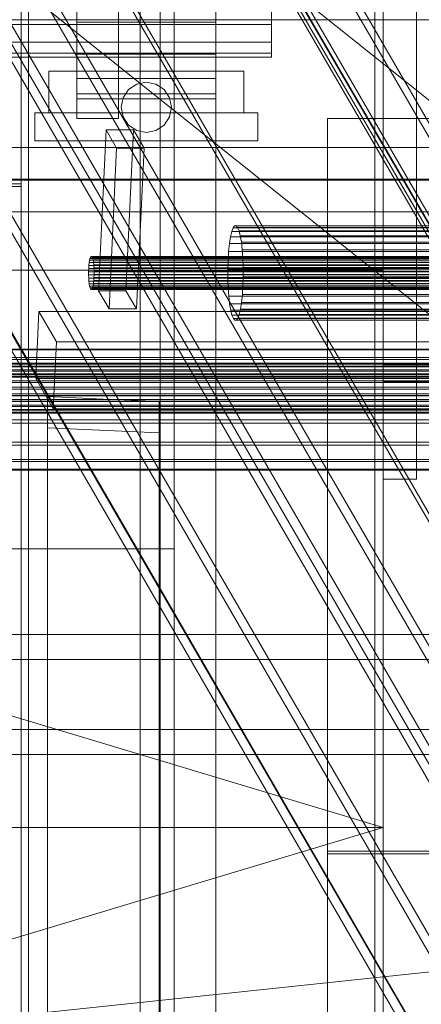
# Model space of a CAD drawing. Header units: millimetres. Extents: x -2233 to 61924, y -68080 to 6847.
# Tile 323 of 656: x 1270 to 1414, y -35363 to -35010. Entities that reach past the tile are written whole.
import ezdxf

# ---------------------------------------------------------------- set-up
doc = ezdxf.new("R2010")
doc.units = ezdxf.units.MM
for name, color, linetype, lineweight in [('COTAS_O', 1, 'Continuous', 0), ('COTAS_P', 1, 'Continuous', 0), ('frontal_C03', 7, 'Continuous', 0), ('frontal_C04', 7, 'Continuous', 0), ('frontal_C09', 7, 'Continuous', 0), ('frontal_C10', 7, 'Continuous', 0), ('frontal_secador', 7, 'Continuous', 0), ('frontal_tolva', 7, 'Continuous', 0)]:
    doc.layers.add(name, color=color, linetype=linetype, lineweight=lineweight)
doc.dimstyles.new('R19_100', dxfattribs={"dimtxt": 250, "dimasz": 150, "dimexe": 150, "dimexo": 80, "dimgap": 100, "dimtad": 1, "dimtih": 1, "dimtoh": 1, "dimdsep": 46, "dimcen": 0.09, "dimadec": 0, "dimazin": 0, "dimtfac": 1, "dimtdec": 4, "dimtofl": 0, "dimtmove": 0, "dimatfit": 3, "dimfxl": 1, "dimtolj": 1, "dimtzin": 0, "dimarcsym": 0})

# ---------------------------------------------------------------- blocks, each defined once
blk = doc.blocks.new('DIM_R27_48')
at = {"layer": 'COTAS_P'}
for p, q in [((-1750, -34600), (-1600, -34555)), ((2600, -34600), (2450, -34555)), ((-1750, -35500), (-1750, -34600)), ((-1750, -34600), (2600, -34600)), ((-1750, -34600), (-1600, -34645)), ((2600, -34600), (2450, -34645)), ((2600, -35500), (2600, -34600))]:
    blk.add_line(p, q, dxfattribs=at)
blk.add_text('4350 P', height=250, dxfattribs=at).set_placement((425, -34500))
blk = doc.blocks.new('DIM_R27_50')
at = {"layer": 'COTAS_P'}
for p, q in [((1705.78, -34504.95), (1551.9, -34475.9)), ((-194.22, -34704.95), (1705.78, -34504.95)), ((1705.78, -34504.95), (1561.32, -34565.4)), ((1800, -35400), (1705.78, -34504.95)), ((-194.22, -34704.95), (-49.75, -34644.49)), ((-100, -35600), (-194.22, -34704.95)), ((-194.22, -34704.95), (-40.33, -34734))]:
    blk.add_line(p, q, dxfattribs=at)
blk.add_text('1910.5 P', height=250, rotation=6.009, dxfattribs=at).set_placement((745.32, -34505.49))
blk = doc.blocks.new('DIM_R27_60')
at = {"layer": 'COTAS_O'}
for p, q in [((-1400, -35300), (-1250, -35255)), ((1400, -35300), (1250, -35255)), ((-1400, -36000), (-1400, -35300)), ((-1400, -35300), (1400, -35300)), ((-1400, -35300), (-1250, -35345)), ((1400, -35300), (1250, -35345)), ((1400, -36000), (1400, -35300))]:
    blk.add_line(p, q, dxfattribs=at)
blk.add_text('2800 O', height=250, dxfattribs=at).set_placement((0, -35200))

msp = doc.modelspace()

# ---------------------------------------------------------------- linework, layer by layer
at = {"layer": 'frontal_C03'}
for p, q in [((1270, -35068.997), (1270, -34955.96)), ((1270, -34956.859), (1270, -35069.896)), ((1530, -35010.129), (-1530, -35010.129)), ((-1500, -35055.95), (1500, -35055.95)), ((1500, -35067.358), (-1500, -35067.358)), ((1500, -35067.643), (-1500, -35067.643)), ((-1270, -35068.997), (1270, -35068.997)), ((1270, -35069.896), (-1270, -35069.896)), ((1270, -35069.896), (1270, -35068.997)), ((-1500, -35079.051), (1500, -35079.051)), ((1570, -35128.303), (-1570, -35128.303)), ((1570, -35128.562), (-1570, -35128.562)), ((1570, -35131.347), (-1570, -35131.347)), ((1570, -35132.085), (-1570, -35132.085)), ((-1500, -35133.329), (1500, -35133.329)), ((-1500, -35133.553), (1500, -35133.553)), ((-1500, -35133.718), (1500, -35133.718)), ((-1500, -35134.375), (1500, -35134.375)), ((-1500, -35134.693), (1500, -35134.693)), ((-1500, -35135.739), (1500, -35135.739)), ((1570, -35137.231), (-1570, -35137.231)), ((1570, -35138.335), (-1570, -35138.335)), ((-1500, -35136.188), (1500, -35136.188)), ((-1500, -35137.551), (1500, -35137.551)), ((-1500, -35138.101), (1500, -35138.101)), ((-1500, -35139.689), (1500, -35139.689)), ((1500, -35140.302), (-1500, -35140.302)), ((-1500, -35142.006), (1500, -35142.006)), ((-1500, -35142.641), (1500, -35142.641)), ((-1570, -35145.059), (1570, -35145.059)), ((1570, -35146.361), (-1570, -35146.361)), ((-1500, -35144.345), (1500, -35144.345)), ((-1500, -35144.958), (1500, -35144.958)), ((-1500, -35146.546), (1500, -35146.546)), ((-1500, -35147.096), (1500, -35147.096)), ((-1500, -35148.459), (1500, -35148.459)), ((-1500, -35148.908), (1500, -35148.908)), ((-1500, -35149.954), (1500, -35149.954)), ((-1500, -35150.272), (1500, -35150.272)), ((-1500, -35150.929), (1500, -35150.929)), ((-1500, -35151.093), (1500, -35151.093)), ((-1500, -35151.318), (1500, -35151.318)), ((1570, -35153.639), (-1570, -35153.639)), ((1570, -35154.941), (-1570, -35154.941)), ((1570, -35161.665), (-1570, -35161.665)), ((1570, -35162.769), (-1570, -35162.769)), ((1570, -35167.915), (-1570, -35167.915)), ((1570, -35168.653), (-1570, -35168.653)), ((1570, -35171.438), (-1570, -35171.438)), ((1570, -35171.697), (-1570, -35171.697)), ((-1500, -35230.719), (1500, -35230.719)), ((1500, -35239.702), (-1500, -35239.702)), ((1500, -35264.825), (-1500, -35264.825)), ((-1500, -35273.808), (1500, -35273.808))]:
    msp.add_line(p, q, dxfattribs=at)
at = {"layer": 'frontal_C04'}
for p, q in [((1380, -35045.5), (1580, -35045.5)), ((1380, -35309.5), (1380, -35045.5)), ((1380, -35308.5), (1580, -35308.5)), ((1380, -35377.5), (1380, -35308.5)), ((1580, -35309.5), (1380, -35309.5))]:
    msp.add_line(p, q, dxfattribs=at)
at = {"layer": 'frontal_C09'}
msp.add_line((-49.542, -35506.202), (1731.117, -35318.765), dxfattribs=at)
at = {"layer": 'frontal_C10'}
for p, q in [((360.544, -33231.698), (1791.564, -35698.973)), ((1794.523, -35698.973), (363.503, -33231.698)), ((1804.283, -35751.895), (354.283, -33251.895)), ((354.417, -33249.009), (1804.417, -35749.009)), ((1789.995, -35732.647), (358.975, -33265.371)), ((361.934, -33265.371), (1792.954, -35732.647)), ((365.354, -33270.984), (1793.211, -35732.806)), ((1793.076, -35735.692), (365.22, -33273.871)), ((266.362, -33294.38), (1738.505, -35832.559)), ((1742.451, -35832.559), (270.308, -33294.38)), ((1763.165, -35832.559), (291.022, -33294.38)), ((1738.236, -35838.331), (266.093, -33300.153)), ((290.753, -33300.153), (1762.896, -35838.331)), ((1799.665, -35850.991), (349.665, -33350.991)), ((349.799, -33348.105), (1799.799, -35848.105)), ((261.879, -33390.59), (1734.022, -35928.768)), ((1758.682, -35928.768), (286.539, -33390.59)), ((1733.753, -35934.541), (261.61, -33396.363)), ((265.555, -33396.363), (1737.699, -35934.541)), ((286.27, -33396.363), (1758.413, -35934.541)), ((1272.724, -34436.33), (1272.724, -35988)), ((1312.724, -35988), (1312.724, -34438.194)), ((1272.724, -35988), (1272.724, -34447.513)), ((1312.724, -35988), (1312.724, -34449.377)), ((1297.815, -35107.333), (1300.505, -35049.607)), ((1310.368, -35049.607), (1300.505, -35049.607)), ((1300.505, -35049.607), (1304.301, -35056.152)), ((1307.679, -35107.333), (1310.368, -35049.607)), ((1314.164, -35056.152), (1310.368, -35049.607)), ((1301.611, -35113.878), (1304.301, -35056.152)), ((1304.301, -35056.152), (1314.164, -35056.152)), ((1314.164, -35056.152), (1311.475, -35113.878)), ((1345.202, -35088.043), (1345.652, -35086.141)), ((1345.652, -35086.141), (1346.154, -35084.81)), ((1656.366, -35086.141), (1345.652, -35086.141)), ((1346.154, -35084.81), (1346.69, -35084.1)), ((1656.869, -35084.81), (1346.154, -35084.81)), ((1346.69, -35084.1), (1347.238, -35084.039)), ((1657.404, -35084.1), (1346.69, -35084.1)), ((1347.238, -35084.039), (1347.777, -35084.629)), ((1657.952, -35084.039), (1347.238, -35084.039)), ((1347.777, -35084.629), (1348.287, -35085.848)), ((1658.491, -35084.629), (1347.777, -35084.629)), ((1348.287, -35085.848), (1348.748, -35087.648)), ((1659.001, -35085.848), (1348.287, -35085.848)), ((1344.822, -35090.443), (1345.202, -35088.043)), ((1655.916, -35088.043), (1345.202, -35088.043)), ((1348.748, -35087.648), (1349.142, -35089.961)), ((1659.462, -35087.648), (1348.748, -35087.648)), ((1344.326, -35096.349), (1344.526, -35093.247)), ((1344.526, -35093.247), (1344.822, -35090.443)), ((1655.24, -35093.247), (1344.526, -35093.247)), ((1655.536, -35090.443), (1344.822, -35090.443)), ((1349.142, -35089.961), (1349.455, -35092.698)), ((1659.856, -35089.961), (1349.142, -35089.961)), ((1349.455, -35092.698), (1349.674, -35095.753)), ((1660.169, -35092.698), (1349.455, -35092.698)), ((1294.455, -35097.264), (1294.589, -35096.417)), ((1294.589, -35096.417), (1294.748, -35095.746)), ((1708.875, -35096.417), (1294.589, -35096.417)), ((1294.748, -35095.746), (1294.925, -35095.276)), ((1709.034, -35095.746), (1294.748, -35095.746)), ((1294.925, -35095.276), (1295.114, -35095.025)), ((1709.211, -35095.276), (1294.925, -35095.276)), ((1295.114, -35095.025), (1295.308, -35095.004)), ((1709.4, -35095.025), (1295.114, -35095.025)), ((1295.308, -35095.004), (1295.498, -35095.212)), ((1709.593, -35095.004), (1295.308, -35095.004)), ((1295.498, -35095.212), (1295.678, -35095.642)), ((1709.783, -35095.212), (1295.498, -35095.212)), ((1295.678, -35095.642), (1295.841, -35096.278)), ((1709.963, -35095.642), (1295.678, -35095.642)), ((1295.841, -35096.278), (1295.98, -35097.094)), ((1710.126, -35096.278), (1295.841, -35096.278)), ((1344.229, -35099.629), (1344.326, -35096.349)), ((1344.326, -35096.349), (1655.04, -35096.349)), ((1349.674, -35095.753), (1349.79, -35099.009)), ((1660.388, -35095.753), (1349.674, -35095.753)), ((1294.246, -35100.506), (1294.28, -35099.348)), ((1294.28, -35099.348), (1294.351, -35098.254)), ((1294.28, -35099.348), (1708.565, -35099.348)), ((1294.351, -35098.254), (1294.455, -35097.264)), ((1708.636, -35098.254), (1294.351, -35098.254)), ((1708.741, -35097.264), (1294.455, -35097.264)), ((1295.98, -35097.094), (1296.09, -35098.06)), ((1710.265, -35097.094), (1295.98, -35097.094)), ((1296.09, -35098.06), (1296.167, -35099.138)), ((1710.376, -35098.06), (1296.09, -35098.06)), ((1296.167, -35099.138), (1296.209, -35100.287)), ((1710.453, -35099.138), (1296.167, -35099.138)), ((1296.209, -35100.287), (1296.212, -35101.463)), ((1710.494, -35100.287), (1296.209, -35100.287)), ((1344.239, -35102.961), (1344.229, -35099.629)), ((1654.943, -35099.629), (1344.229, -35099.629)), ((1349.79, -35099.009), (1349.801, -35102.341)), ((1660.505, -35099.009), (1349.79, -35099.009)), ((1294.249, -35101.682), (1294.246, -35100.506)), ((1708.531, -35100.506), (1294.246, -35100.506)), ((1294.29, -35102.831), (1294.249, -35101.682)), ((1708.535, -35101.682), (1294.249, -35101.682)), ((1294.368, -35103.91), (1294.29, -35102.831)), ((1708.576, -35102.831), (1294.29, -35102.831)), ((1294.478, -35104.875), (1294.368, -35103.91)), ((1708.653, -35103.91), (1294.368, -35103.91)), ((1296.107, -35103.716), (1296.003, -35104.705)), ((1296.178, -35102.621), (1296.107, -35103.716)), ((1710.393, -35103.716), (1296.107, -35103.716)), ((1296.212, -35101.463), (1296.178, -35102.621)), ((1710.463, -35102.621), (1296.178, -35102.621)), ((1710.498, -35101.463), (1296.212, -35101.463)), ((1344.356, -35106.217), (1344.239, -35102.961)), ((1654.953, -35102.961), (1344.239, -35102.961)), ((1349.801, -35102.341), (1349.703, -35105.621)), ((1660.515, -35102.341), (1349.801, -35102.341)), ((1294.617, -35105.692), (1294.478, -35104.875)), ((1708.763, -35104.875), (1294.478, -35104.875)), ((1294.78, -35106.327), (1294.617, -35105.692)), ((1708.903, -35105.692), (1294.617, -35105.692)), ((1294.96, -35106.757), (1294.78, -35106.327)), ((1709.065, -35106.327), (1294.78, -35106.327)), ((1295.15, -35106.966), (1294.96, -35106.757)), ((1709.245, -35106.757), (1294.96, -35106.757)), ((1295.344, -35106.944), (1295.15, -35106.966)), ((1709.436, -35106.966), (1295.15, -35106.966)), ((1295.533, -35106.693), (1295.344, -35106.944)), ((1709.629, -35106.944), (1295.344, -35106.944)), ((1295.71, -35106.223), (1295.533, -35106.693)), ((1709.818, -35106.693), (1295.533, -35106.693)), ((1295.869, -35105.552), (1295.71, -35106.223)), ((1709.995, -35106.223), (1295.71, -35106.223)), ((1296.003, -35104.705), (1295.869, -35105.552)), ((1710.154, -35105.552), (1295.869, -35105.552)), ((1710.288, -35104.705), (1296.003, -35104.705)), ((1301.611, -35113.878), (1297.815, -35107.333)), ((1297.815, -35107.333), (1307.679, -35107.333)), ((1307.679, -35107.333), (1311.475, -35113.878)), ((1344.574, -35109.272), (1344.356, -35106.217)), ((1655.07, -35106.217), (1344.356, -35106.217)), ((1349.703, -35105.621), (1349.503, -35108.722)), ((1660.418, -35105.621), (1349.703, -35105.621)), ((1344.887, -35112.008), (1344.574, -35109.272)), ((1655.288, -35109.272), (1344.574, -35109.272)), ((1349.503, -35108.722), (1349.207, -35111.527)), ((1660.217, -35108.722), (1349.503, -35108.722)), ((1311.475, -35113.878), (1301.611, -35113.878)), ((1345.282, -35114.321), (1344.887, -35112.008)), ((1655.601, -35112.008), (1344.887, -35112.008)), ((1345.743, -35116.122), (1345.282, -35114.321)), ((1655.996, -35114.321), (1345.282, -35114.321)), ((1348.827, -35113.926), (1348.377, -35115.828)), ((1349.207, -35111.527), (1348.827, -35113.926)), ((1659.541, -35113.926), (1348.827, -35113.926)), ((1659.921, -35111.527), (1349.207, -35111.527)), ((1275.252, -35138.825), (1276.373, -35114.773)), ((1720.25, -35114.773), (1276.373, -35114.773)), ((1276.373, -35114.773), (1282.7, -35125.681)), ((1346.252, -35117.34), (1345.743, -35116.122)), ((1656.457, -35116.122), (1345.743, -35116.122)), ((1346.792, -35117.93), (1346.252, -35117.34)), ((1656.967, -35117.34), (1346.252, -35117.34)), ((1347.339, -35117.869), (1346.792, -35117.93)), ((1657.506, -35117.93), (1346.792, -35117.93)), ((1347.875, -35117.16), (1347.339, -35117.869)), ((1658.054, -35117.869), (1347.339, -35117.869)), ((1348.377, -35115.828), (1347.875, -35117.16)), ((1658.589, -35117.16), (1347.875, -35117.16)), ((1659.091, -35115.828), (1348.377, -35115.828)), ((1281.579, -35149.733), (1282.7, -35125.681)), ((1282.7, -35125.681), (1726.577, -35125.681)), ((1281.579, -35149.733), (1275.252, -35138.825)), ((1275.252, -35138.825), (1719.129, -35138.825)), ((1279.539, -35145.359), (1279.539, -35156.542)), ((1319.539, -35147.222), (1279.539, -35145.359)), ((1279.539, -35145.359), (1279.539, -35988)), ((1725.456, -35149.733), (1281.579, -35149.733)), ((1319.539, -35158.406), (1319.539, -35147.222)), ((1319.539, -35988), (1319.539, -35147.222)), ((1279.539, -35156.542), (1319.539, -35158.406)), ((1279.539, -35988), (1279.539, -35156.542)), ((1319.539, -35988), (1319.539, -35158.406))]:
    msp.add_line(p, q, dxfattribs=at)
at = {"layer": 'frontal_secador'}
for p, q in [((1340, -36000), (1340, -33000)), ((1400, -36000), (1400, -33000)), ((1270, -35980), (1270, -33075)), ((1320, -35980), (1320, -33075)), ((1325, -36000), (1325, -33075)), ((1325, -35980), (1325, -33075)), ((1397, -35940), (1397, -33075)), ((1400, -36000), (1400, -33075)), ((1400, -35940), (1400, -33075)), ((1400, -36000), (1400, -33250)), ((1400, -35140), (1400, -34540)), ((1412, -35140), (1412, -34540)), ((1400, -35134), (1400, -34546)), ((1320, -35200), (1320, -34550)), ((1325, -35200), (1325, -34550)), ((1400, -35100), (1400, -34650)), ((1290, -35045.5), (1290, -34959.5)), ((1305, -35045.5), (1305, -34959.5)), ((1325, -36000), (1325, -34990)), ((1400, -36000), (1400, -34990)), ((1290, -34997.735), (1290, -35011)), ((1340, -34997.735), (1340, -35011)), ((1360, -35003.5), (1360, -35011.784)), ((1360, -35011.784), (-1360, -35011.784)), ((1290, -35011), (1290, -35022.391)), ((1340, -35011), (1290, -35011)), ((1340, -35011), (1340, -35022.391)), ((1360, -35011.784), (1360, -35018.141)), ((1360, -35018.141), (-1360, -35018.141)), ((1360, -35018.141), (1360, -35022.137)), ((1360, -35022.137), (-1360, -35022.137)), ((1290, -35022.391), (1290, -35031.131)), ((1340, -35022.391), (1290, -35022.391)), ((1340, -35022.391), (1340, -35031.131)), ((1360, -35022.137), (1360, -35023.5)), ((1360, -35023.5), (-1360, -35023.5)), ((1280, -35028.5), (1350, -35028.5)), ((1280, -35043.5), (1280, -35028.5)), ((1350, -35043.5), (1350, -35028.5)), ((1290, -35031.131), (1290, -35036.626)), ((1340, -35031.131), (1290, -35031.131)), ((1308.636, -35035.136), (1311.556, -35033.185)), ((1311.556, -35033.185), (1315, -35032.5)), ((1315, -35032.5), (1318.444, -35033.185)), ((1318.444, -35033.185), (1321.364, -35035.136)), ((1340, -35031.131), (1340, -35036.626)), ((1290, -35036.626), (1290, -35038.5)), ((1340, -35036.626), (1290, -35036.626)), ((1306.685, -35038.056), (1308.636, -35035.136)), ((1321.364, -35035.136), (1323.315, -35038.056)), ((1340, -35036.626), (1340, -35038.5)), ((1340, -35038.5), (1290, -35038.5)), ((1306, -35041.5), (1306.685, -35038.056)), ((1323.315, -35038.056), (1324, -35041.5)), ((1275, -35043.5), (1355, -35043.5)), ((1275, -35053.5), (1275, -35043.5)), ((1280, -35043.5), (1350, -35043.5)), ((1306.685, -35044.944), (1306, -35041.5)), ((1324, -35041.5), (1323.315, -35044.944)), ((1355, -35053.5), (1355, -35043.5)), ((1290, -35045.5), (1305, -35045.5)), ((1308.636, -35047.864), (1306.685, -35044.944)), ((1323.315, -35044.944), (1321.364, -35047.864)), ((1311.556, -35049.815), (1308.636, -35047.864)), ((1315, -35050.5), (1311.556, -35049.815)), ((1318.444, -35049.815), (1315, -35050.5)), ((1321.364, -35047.864), (1318.444, -35049.815)), ((1275, -35053.5), (1355, -35053.5)), ((-1400, -35100), (1400, -35100)), ((1250, -35100), (1400, -35100)), ((1400, -36000), (1400, -35100)), ((1400, -35134), (2200, -35134)), ((1400, -35140), (1400, -35134)), ((1400, -35140), (2200, -35140)), ((1400, -35140), (1412, -35140)), ((1400, -35175), (1400, -35140)), ((1412, -35175), (1412, -35140)), ((1400, -35175), (1412, -35175)), ((1255, -35200), (1320, -35200)), ((1320, -35200), (1325, -35200))]:
    msp.add_line(p, q, dxfattribs=at)
at = {"layer": 'frontal_tolva'}
for p, q in [((1763.733, -35316.567), (716.733, -34479.567)), ((1726.267, -35363.433), (679.267, -34526.433))]:
    msp.add_line(p, q, dxfattribs=at)

# ---------------------------------------------------------------- dimensions: what is measured, and where the dimension line sits
at = {"layer": 'COTAS_O'}
dim = msp.add_aligned_dim(p1=(-1400, -36000), p2=(1400, -36000), distance=700, text='<> O', dimstyle='R19_100', dxfattribs=at)
dim.commit()
dim.dimension.update_dxf_attribs({"geometry": 'DIM_R27_60', "text_midpoint": (0, -35300)})
at = {"layer": 'COTAS_P'}
for p1, p2, picture, middle in [((-100, -35600), (1800, -35400), 'DIM_R27_50', (755.784, -34604.945)), ((-1750, -35500), (2600, -35500), 'DIM_R27_48', (425, -34600))]:
    dim = msp.add_aligned_dim(p1=p1, p2=p2, distance=900, text='<> P', dimstyle='R19_100', dxfattribs=at)
    dim.commit()
    dim.dimension.update_dxf_attribs({"geometry": picture, "text_midpoint": middle})

doc.saveas('drawing.dxf')
